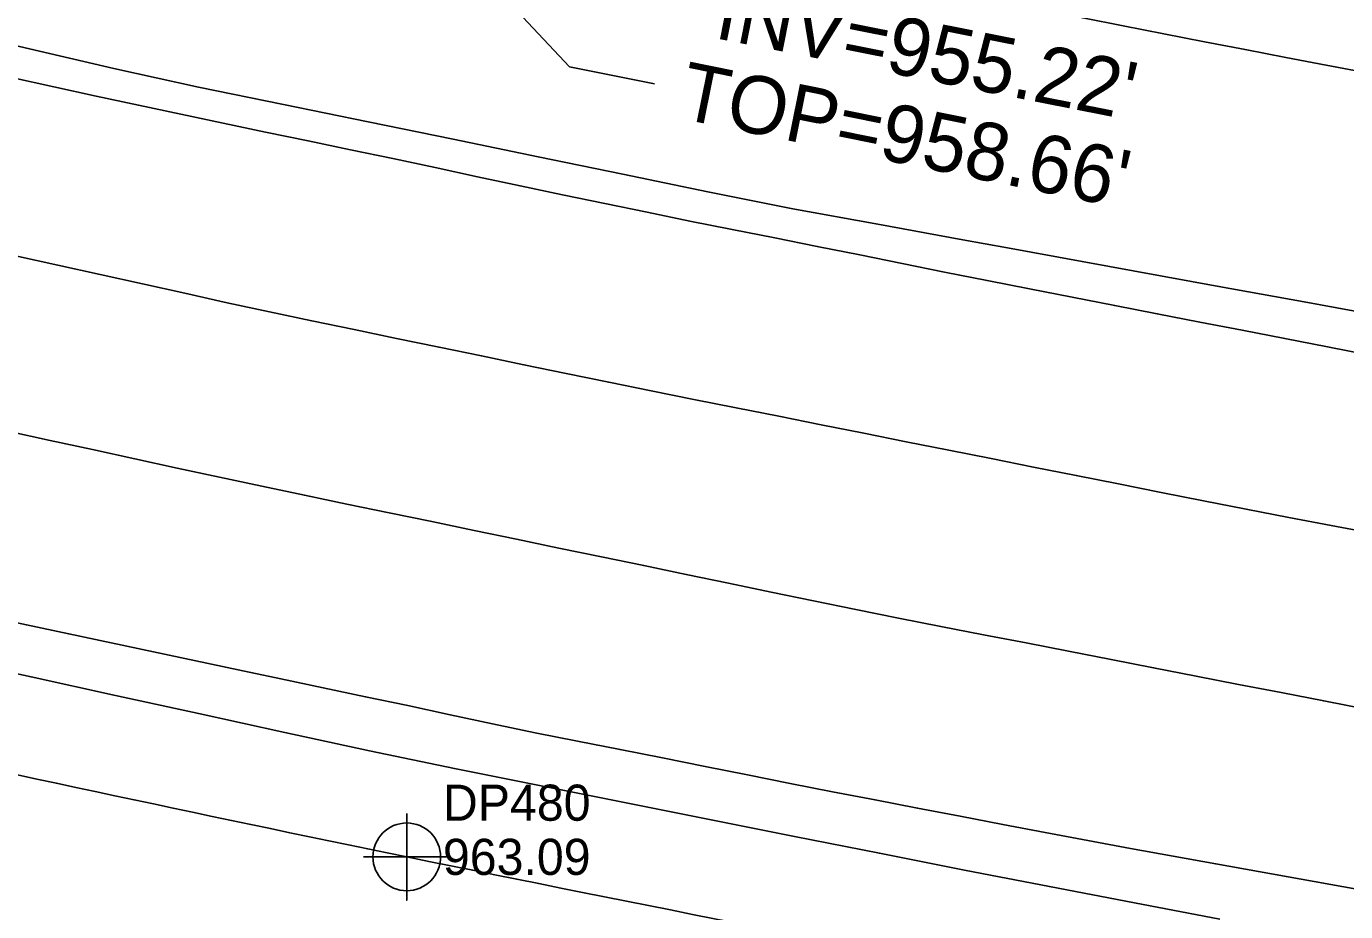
# Model space of a CAD drawing. Extents: x 1182322 to 1186765, y 572295 to 575411.
# Drawn here: x 1185751.7 to 1185843, y 573689.5 to 573750.8 of the extents above; entities that cross this region are included whole.
import ezdxf

# ---------------------------------------------------------------- set-up
doc = ezdxf.new("R2010")
doc.units = 0
for name, color, linetype in [('COGO Default Chain', 7, 'Continuous'), ('Exist Guardrail', 7, 'Continuous'), ('Exist Guardrail Cable Guide Rail', 7, 'Continuous'), ('Exist Guardrail Cogo Elevation', 7, 'Continuous'), ('Exist Guardrail Cogo Number', 7, 'Continuous'), ('Exist Guardrail Cogo Point CELL', 7, 'Continuous'), ('Exist Horizontal Alignment', 7, 'Continuous'), ('Exist Roads EOP', 7, 'Continuous'), ('Exist Roads EOT', 7, 'Continuous'), ('Exist Structure Minor Drop Inlet Leader', 7, 'Continuous'), ('Exist Structure Minor Drop Inlet Top Elevation', 7, 'Continuous'), ('Exist Structure Minor Pipes CMP 15 Inch Invert', 7, 'Continuous')]:
    doc.layers.add(name, color=color, linetype=linetype)

msp = doc.modelspace()

# ---------------------------------------------------------------- linework, layer by layer
at = {"layer": 'COGO Default Chain'}
msp.add_arc((1186442.716, 576894.22), 3203.003, 256.263723, 262.821537, dxfattribs=at)
at = {"layer": 'Exist Guardrail'}
msp.add_spline([(1186024.104, 573651.399), (1185974.534, 573658.229), (1185925.079, 573665.957), (1185876.03, 573674.399), (1185826.746, 573683.686), (1185777.991, 573693.307), (1185734.885, 573702.518), (1185686.392, 573713.509)], degree=3, dxfattribs=at)
at = {"layer": 'Exist Guardrail Cable Guide Rail'}
msp.add_spline([(1186038.687, 573724.459), (1185991.109, 573730.816), (1185942.773, 573738.141), (1185896.278, 573746.249), (1185849.679, 573754.448), (1185801.692, 573764.044), (1185755.311, 573774.063), (1185708.644, 573784.677), (1185661.685, 573796.046), (1185615.354, 573807.206)], degree=3, dxfattribs=at)
at = {"layer": 'Exist Guardrail Cogo Point CELL'}
msp.add_lwpolyline([(1185777.991, 573696.307), (1185777.991, 573690.307), (1185777.991, 573693.307), (1185780.991, 573693.307), (1185774.991, 573693.307)], dxfattribs=at)
msp.add_circle((1185777.991, 573693.307), 2.344, dxfattribs=at)
at = {"layer": 'Exist Horizontal Alignment'}
msp.add_arc((1186442.716, 576894.22), 3203.003, 256.263723, 262.821537, dxfattribs=at)
at = {"layer": 'Exist Roads EOP'}
for points in [[(1185746.023, 573750.617), (1185751.865, 573749.254), (1185757.708, 573747.891), (1185763.567, 573746.6), (1185769.445, 573745.396), (1185775.323, 573744.193), (1185781.2, 573742.99), (1185787.077, 573741.782), (1185792.953, 573740.567), (1185798.828, 573739.352), (1185804.712, 573738.179), (1185810.614, 573737.105), (1185816.486, 573736.037), (1185819.579, 573735.483), (1185828.293, 573733.886), (1185834.224, 573732.803), (1185840.125, 573731.723), (1185846.042, 573730.638)], [(1185834.273, 573688.981), (1185828.381, 573690.117), (1185822.49, 573691.253), (1185816.599, 573692.39), (1185810.712, 573693.552), (1185804.828, 573694.726), (1185798.945, 573695.9), (1185793.061, 573697.074), (1185787.177, 573698.248), (1185781.293, 573699.423), (1185775.418, 573700.642), (1185769.556, 573701.922), (1185763.695, 573703.204), (1185757.833, 573704.486), (1185751.972, 573705.768), (1185746.111, 573707.051), (1185740.249, 573708.333), (1185734.389, 573709.621), (1185728.531, 573710.918), (1185722.673, 573712.215), (1185716.815, 573713.512), (1185710.957, 573714.808), (1185705.102, 573716.122), (1185699.259, 573717.483)]]:
    msp.add_lwpolyline(points, dxfattribs=at)
at = {"layer": 'Exist Roads EOT'}
for points in [[(1185750.623, 573747.274), (1185753.552, 573746.628), (1185756.482, 573745.981), (1185759.414, 573745.349), (1185762.349, 573744.725), (1185765.283, 573744.101), (1185768.218, 573743.482), (1185771.156, 573742.872), (1185774.093, 573742.263), (1185777.031, 573741.654), (1185779.964, 573741.024), (1185782.897, 573740.394), (1185785.83, 573739.764), (1185788.766, 573739.148), (1185791.704, 573738.539), (1185794.641, 573737.93), (1185797.58, 573737.327), (1185800.522, 573736.74), (1185803.464, 573736.153), (1185806.406, 573735.566), (1185809.347, 573734.976), (1185812.289, 573734.385), (1185815.23, 573733.794), (1185818.173, 573733.21), (1185821.116, 573732.632), (1185824.06, 573732.055), (1185827.004, 573731.478), (1185829.949, 573730.907), (1185832.894, 573730.335), (1185835.839, 573729.763), (1185838.784, 573729.191), (1185841.729, 573728.619), (1185844.674, 573728.048)], [(1185844.95, 573715.698), (1185842.002, 573716.255), (1185839.054, 573716.812), (1185836.108, 573717.377), (1185833.164, 573717.956), (1185830.222, 573718.54), (1185827.279, 573719.125), (1185824.337, 573719.711), (1185821.394, 573720.296), (1185818.452, 573720.881), (1185815.51, 573721.466), (1185812.567, 573722.051), (1185809.625, 573722.636), (1185806.682, 573723.221), (1185803.74, 573723.806), (1185800.798, 573724.391), (1185797.855, 573724.976), (1185794.913, 573725.563), (1185791.973, 573726.161), (1185789.035, 573726.768), (1185786.098, 573727.376), (1185783.16, 573727.984), (1185780.222, 573728.593), (1185777.285, 573729.203), (1185774.348, 573729.813), (1185771.411, 573730.426), (1185768.475, 573731.044), (1185765.542, 573731.675), (1185762.614, 573732.324), (1185759.685, 573732.972), (1185756.755, 573733.62), (1185753.826, 573734.267), (1185750.895, 573734.907)], [(1185750.374, 573722.776), (1185753.305, 573722.139), (1185756.237, 573721.502), (1185759.168, 573720.865), (1185762.1, 573720.228), (1185765.032, 573719.592), (1185767.965, 573718.961), (1185770.9, 573718.344), (1185773.838, 573717.733), (1185776.775, 573717.124), (1185779.713, 573716.515), (1185782.65, 573715.905), (1185785.588, 573715.296), (1185788.525, 573714.687), (1185791.463, 573714.078), (1185794.4, 573713.468), (1185797.338, 573712.859), (1185800.275, 573712.25), (1185803.213, 573711.641), (1185806.15, 573711.033), (1185809.089, 573710.428), (1185812.03, 573709.839), (1185814.974, 573709.263), (1185817.919, 573708.689), (1185820.864, 573708.116), (1185823.809, 573707.543), (1185826.753, 573706.969), (1185829.698, 573706.396), (1185832.643, 573705.822), (1185835.587, 573705.248), (1185838.532, 573704.675), (1185841.476, 573704.101), (1185844.421, 573703.528)], [(1185845.813, 573690.702), (1185842.861, 573691.232), (1185839.907, 573691.761), (1185836.954, 573692.289), (1185834.002, 573692.822), (1185831.05, 573693.357), (1185828.098, 573693.893), (1185825.148, 573694.434), (1185822.2, 573694.994), (1185819.253, 573695.554), (1185816.306, 573696.113), (1185813.36, 573696.681), (1185810.414, 573697.248), (1185807.468, 573697.816), (1185804.525, 573698.395), (1185801.583, 573698.983), (1185798.641, 573699.57), (1185795.699, 573700.156), (1185792.755, 573700.737), (1185789.812, 573701.318), (1185786.869, 573701.899), (1185783.934, 573702.521), (1185781, 573703.148), (1185778.067, 573703.775), (1185775.132, 573704.397), (1185772.196, 573705.016), (1185769.261, 573705.635), (1185766.326, 573706.255), (1185763.391, 573706.877), (1185760.456, 573707.5), (1185757.522, 573708.123), (1185754.587, 573708.745), (1185751.652, 573709.368), (1185748.718, 573709.991)]]:
    msp.add_lwpolyline(points, dxfattribs=at)
at = {"layer": 'Exist Structure Minor Drop Inlet Leader'}
msp.add_lwpolyline([(1185778.485, 573759.506), (1185789.264, 573748.012), (1185795.144, 573746.82)], dxfattribs=at)

# ---------------------------------------------------------------- texts
at = {"layer": 'Exist Guardrail Cogo Elevation'}
msp.add_text('963.09', height=2.5, dxfattribs=at).set_placement((1185780.491, 573692.057))
at = {"layer": 'Exist Guardrail Cogo Number'}
msp.add_text('DP480', height=2.5, dxfattribs=at).set_placement((1185780.491, 573695.807))
at = {"layer": 'Exist Structure Minor Drop Inlet Top Elevation'}
msp.add_text("TOP=958.66'", height=4, rotation=348.5378, dxfattribs=at).set_placement((1185796.707, 573744.462))
at = {"layer": 'Exist Structure Minor Pipes CMP 15 Inch Invert'}
msp.add_text("INV=955.22'", height=4, rotation=348.80662, dxfattribs=at).set_placement((1185799.191, 573750.014))

doc.saveas('drawing.dxf')
